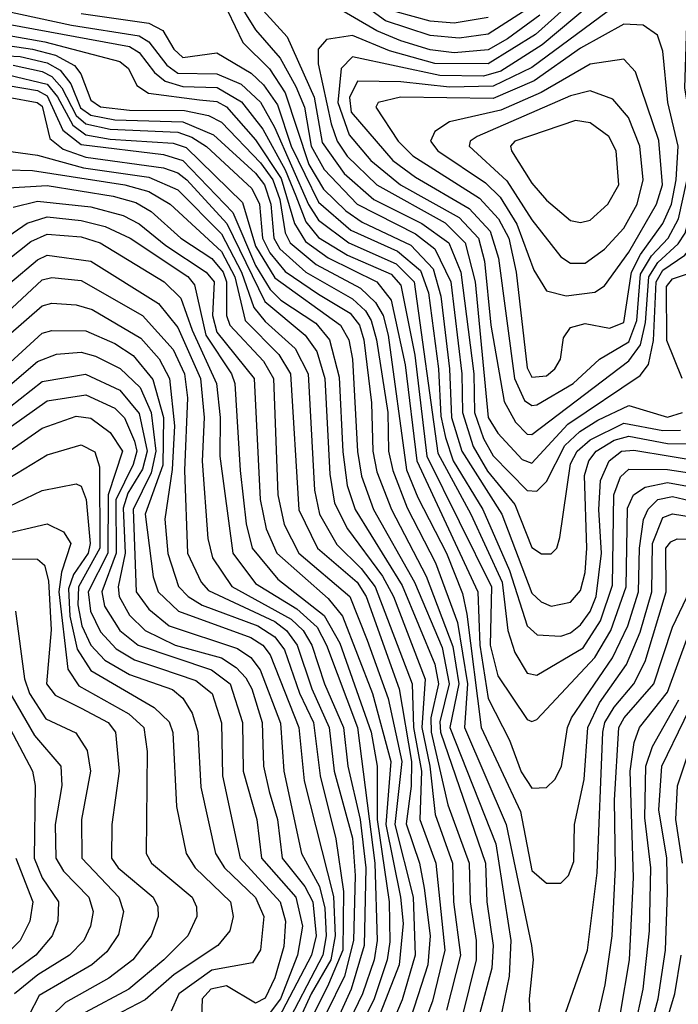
# Model space of a CAD drawing. Extents: x 501367 to 657802, y 482273 to 547541.
# Tile 445 of 656: x 565088 to 566447, y 525164 to 527196. Entities that reach past the tile are written whole.
import ezdxf

# ---------------------------------------------------------------- set-up
doc = ezdxf.new("R2010")
doc.units = 0

msp = doc.modelspace()

# ---------------------------------------------------------------- linework, layer by layer
at = {"layer": '0CON20XD'}
for points in [[(566335, 527285.8), (566166.2, 527143.8), (566080.7, 527089.3), (566045, 527079.2), (565955, 527080.3), (565775, 527119.5), (565751.9, 527095), (565744.8, 527025), (565768, 526958), (565813.1, 526905), (565874.3, 526855), (565995, 526787.5), (566035.1, 526745), (566047.6, 526697.6), (566060.6, 526565), (566087.6, 526407.6), (566111, 526365), (566135, 526340.5), (566145, 526339.7)], [(566145, 526339.7), (566345, 526491.6), (566368.9, 526525), (566379.4, 526570.6), (566386.1, 526665), (566405, 526694.8), (566447.1, 526732.9), (566461, 526755), (566507.8, 526925), (566495.1, 527105), (566537.6, 527287.6)], [(565532.9, 527242.9), (565575, 527174.9), (565626.1, 527116.1), (565658.1, 527058.1), (565675.9, 527015), (565689.4, 526935), (565716.3, 526886.3), (565784.8, 526814.8), (565905, 526753.8), (565945, 526722.7), (565977.8, 526655), (566000.6, 526465), (566001.8, 526385), (566024.1, 526315), (566053.8, 526263.8), (566109.9, 526195), (566145, 526106.6), (566165, 526093.5), (566185, 526093.1)], [(566237.5, 527242.5), (566152.8, 527165), (566055, 527104.9), (565945, 527105.2), (565851.5, 527131.5), (565775, 527163.1), (565721.1, 527155), (565704.2, 527135), (565704.5, 527105), (565730.9, 526980.9), (565743.3, 526945), (565764.1, 526914.1), (565825, 526854.9), (565966.2, 526776.2), (566007.5, 526735), (566027.8, 526655), (566054.8, 526375), (566075, 526342.4), (566125, 526288), (566145, 526280.6)], [(566135, 527217.7), (566055, 527166.1), (565995, 527157.4), (565935, 527163.1), (565843.3, 527193.3), (565762.9, 527252.9)], [(566345, 527245.6), (566145, 527097.4), (566065, 527058.6), (565975, 527056.5), (565875, 527067.3), (565785, 527068.8), (565768.6, 527035), (565772.2, 527005), (565858.1, 526905), (565905, 526870.6), (566015.8, 526805.8), (566059.2, 526759.3), (566076.4, 526703.6), (566109, 526455), (566129.8, 526409.8), (566145, 526399.6)], [(566161.4, 527205), (566095, 527156.6), (566055, 527133.3), (565985, 527127.3), (565935, 527133.9), (565875, 527151.9), (565825, 527172.8), (565741.4, 527221.4)], [(566145, 526280.6), (566219.2, 526360.8), (566368.7, 526461.3), (566385.8, 526484.2), (566396.1, 526533.9), (566401.5, 526655), (566415, 526678.7), (566460.6, 526709.5), (566481, 526735), (566527.4, 526905), (566532.8, 526945), (566524.3, 527045.7), (566535.1, 527135), (566585, 527239.3)], [(565055, 527214.5), (565195, 527184.3), (565335, 527162.7), (565355, 527149.8), (565391.7, 527101.7), (565415, 527085.4), (565495, 527084), (565545, 527062.8), (565585, 527025.8), (565614.2, 526974.2), (565684, 526814.1), (565705, 526781.9), (565767.1, 526735), (565865, 526692.1), (565901.9, 526655), (565950.8, 526300.8), (566019, 526175), (566083.5, 526035), (566095.3, 525935), (566109.9, 525889.9), (566135, 525846.8), (566155, 525843)], [(565215, 527208.6), (565355, 527189), (565383.5, 527173.5), (565406.2, 527135), (565425, 527118), (565495, 527127.5), (565565.7, 527085.7), (565591.6, 527061.6), (565620.3, 527020.3), (565648.7, 526935), (565705, 526818.9), (565771.6, 526761.6), (565867.8, 526717.8), (565915, 526678.2), (565932.1, 526632.1), (565952.2, 526475), (565957.5, 526377.5), (565966.8, 526333.2), (565982.6, 526285), (566043.6, 526185), (566099, 526059), (566135, 525944.8), (566156, 525926), (566205, 525923.5)], [(565517.4, 527215), (565548.6, 527148.6), (565604.1, 527094.1), (565635.9, 527045), (565685, 526896.9), (565715, 526845.9), (565761.2, 526801.1), (565795, 526778.2), (565895, 526730.2), (565941.3, 526681.3), (565957.5, 526625), (565975.4, 526475), (565979.3, 526375), (566000.7, 526305), (566082.8, 526175), (566145, 526012.4), (566164.2, 525994.2), (566185, 525985.5)], [(565591, 527215), (565640.5, 527160.5), (565695.8, 527035.8), (565712.6, 526942.6), (565758.1, 526878.1), (565818.7, 526825), (565918.2, 526775), (565973.4, 526735), (565998.2, 526675), (566025.3, 526465), (566026.9, 526385), (566045, 526331.2), (566065, 526295.7), (566135, 526223.8), (566155, 526222.5)], [(566055, 527200.6), (565985, 527189), (565935, 527193), (565865, 527211.8)], [(566145, 526399.6), (566155, 526401.2), (566229.9, 526445), (566284.7, 526495.3), (566345, 526530.8), (566361.2, 526575), (566369.3, 526670.7), (566391.9, 526708.1), (566426.4, 526745), (566447.2, 526785), (566480.5, 526935), (566460.4, 527055), (566465.1, 527205.1)], [(565065, 527186.7), (565315, 527140.5), (565335, 527128.3), (565366.5, 527086.5), (565388.7, 527068.7), (565425, 527058.1), (565496, 527056), (565546.2, 527026.2), (565589.9, 526969.9), (565636, 526886), (565657.8, 526832.2), (565678.9, 526778.9), (565705, 526746.1), (565765, 526709.9), (565855, 526670.4), (565875, 526647.9), (565903.7, 526503.6), (565928.4, 526295), (566061.8, 526025), (566058.8, 525905), (566075, 525841.2), (566135, 525751.4), (566145, 525747.3)], [(566145, 526458.3), (566175, 526460.9), (566192.4, 526475), (566204, 526495), (566210.5, 526539.5), (566225, 526560.3), (566255, 526568.8), (566305, 526559), (566335, 526570.5), (566350.4, 526675), (566368.9, 526711.1), (566415.2, 526775), (566432.7, 526815), (566443, 526865), (566446.5, 526935), (566425.3, 527025), (566415, 527130.8), (566404, 527164), (566374.8, 527184.8), (566335, 527186.7), (566245, 527137), (566149.9, 527069.9), (566065, 527033.5), (565874.1, 527035.9), (565828, 527025), (565823.3, 527015), (565869, 526945), (565899.6, 526915), (566037.2, 526827.2), (566075.9, 526785), (566097.2, 526745), (566112.9, 526675), (566135, 526477.3), (566145, 526458.3)], [(565055, 527165.5), (565140.4, 527150.4), (565295, 527109.6), (565313, 527095), (565330.1, 527060.1), (565354.1, 527044.1), (565459.3, 527030.7), (565495, 527026.7), (565515, 527015.8), (565575, 526947.9), (565628, 526868), (565655.2, 526775.2), (565677.7, 526737.7), (565724.5, 526704.5), (565824.9, 526655), (565855, 526617), (565883.4, 526483.4), (565907.5, 526285), (566033.6, 526015), (566037.5, 525905), (566055, 525795), (566098.6, 525708.6), (566123.1, 525643.1), (566145, 525609.6)], [(565045, 527145), (565114.8, 527135), (565162.4, 527122.4), (565201.5, 527101.5), (565214.3, 527084.3), (565235, 527029.8), (565255, 527015.8), (565315, 527008.8), (565428.4, 527008.4), (565478.2, 526998.2), (565504.6, 526984.6), (565585, 526900.4), (565610.8, 526865), (565625.4, 526825), (565635.8, 526755.8), (565646.6, 526735), (565700.2, 526690.2), (565791.4, 526641.4), (565822.3, 526612.3), (565838.1, 526585), (565848.5, 526545), (565886.7, 526266.7), (565909.5, 526209.5), (565969.1, 526095), (566001.7, 526011.7), (566010.9, 525969.1), (566040.1, 525735), (566121.2, 525561.2), (566145, 525439.7), (566175, 525413.3)], [(565035, 527122.9), (565089.6, 527119.6), (565145, 527106.8), (565171.7, 527091.7), (565193.7, 527063.7), (565214.2, 527014.2), (565235, 526999), (565285, 526989.4), (565425, 526985.2), (565488.5, 526958.5), (565575, 526879), (565593.7, 526855), (565606.7, 526815), (565612.6, 526745), (565625, 526722.8), (565678.5, 526675), (565775, 526619.5), (565801.9, 526595), (565813.8, 526575), (565824.4, 526535), (565847.6, 526385), (565849.1, 526305), (565858, 526265), (565888, 526188), (565946, 526075), (565991.4, 525951.4), (566012, 525825), (566005.9, 525735), (566092.2, 525535), (566144, 525285), (566147.7, 525255), (566139.4, 525175), (566142.3, 525112.3)], [(565075, 527102), (565135, 527089.2), (565155, 527078.3), (565175.2, 527055.2), (565205, 526998.3), (565225, 526980.8), (565275, 526969.6), (565415, 526963.4), (565443.5, 526953.5), (565473.8, 526933.8), (565567.5, 526847.5), (565582.8, 526815), (565589.5, 526745), (565604.6, 526714.6), (565636.1, 526676.1), (565705, 526629), (565770.2, 526590.2), (565789.5, 526565), (565798.3, 526535), (565814, 526405), (565817.2, 526305), (565825, 526262.9), (565855.6, 526185), (565926.9, 526046.9), (565982.2, 525902.2), (565994.1, 525825), (565976, 525735), (566070.5, 525495), (566101.7, 525295), (566098.4, 525221.6), (566069, 525081)], [(566216, 526626), (566275, 526633.5), (566295, 526646.5), (566345, 526715.9), (566402.4, 526815), (566414.5, 526855), (566406.8, 526946.8), (566358.5, 527088.5), (566334.4, 527114.4), (566265, 527103.9), (566164.3, 527045.7), (566080.7, 527009.3), (565974.9, 526985.1), (565944.9, 526965.1), (565935.6, 526945), (565950.7, 526925), (566049.1, 526859.1), (566079.4, 526829.4), (566114.1, 526774.1), (566148.9, 526678.9), (566175, 526636.3), (566216, 526626)], [(565065, 527082.3), (565145, 527062.5), (565166.7, 527036.7), (565197.9, 526977.9), (565225, 526957.9), (565275, 526949), (565405, 526941), (565431.7, 526931.7), (565548.2, 526818.2), (565575, 526728.7), (565615, 526662.8), (565750, 526565), (565767.7, 526535), (565774.9, 526495), (565785.3, 526304.7), (565793.6, 526253.6), (565818.2, 526185), (565902.6, 526035), (565959.9, 525899.9), (565974.7, 525825), (565955, 525746.9), (565956.2, 525725), (566049.4, 525455), (566052.2, 525375), (566064.9, 525285), (566062.1, 525237.9), (566011.8, 525048.2)], [(565065, 527060.2), (565125, 527049.6), (565145, 527038.7), (565177.6, 526967.6), (565215, 526938.2), (565385, 526917.6), (565425.3, 526905.3), (565527.9, 526797.9), (565575, 526688.8), (565605, 526639.2), (565627.2, 526617.2), (565699.2, 526569.2), (565727.6, 526535), (565747.7, 526457.7), (565755, 526303.8), (565764.2, 526234.2), (565780.5, 526185), (565877.7, 526027.7), (565945, 525865.7), (565952.1, 525825), (565936.5, 525755), (565937, 525725), (565971.4, 525575), (566015.9, 525455), (566017.5, 525375), (566030.1, 525295), (566030.2, 525255), (566001.5, 525138.5)], [(566225, 526693), (566255, 526693.6), (566295, 526722.3), (566335, 526765.2), (566362, 526815), (566374.9, 526865), (566367.7, 526935), (566344, 526994), (566311.7, 527031.7), (566265, 527049), (566225, 527038.5), (566031.9, 526955), (566017.4, 526945), (566015.6, 526935), (566093.3, 526863.3), (566145, 526783), (566205, 526706.6), (566225, 526693)], [(565065, 527036), (565124.7, 527025), (565135, 527017.3), (565150.6, 526950.6), (565178.4, 526928.4), (565225, 526912.1), (565385, 526890.1), (565415, 526879.4), (565433.2, 526865), (565515.5, 526775.5), (565594.2, 526614.2), (565677.5, 526545), (565701.2, 526511.2), (565717.7, 526455), (565728, 526258), (565737.9, 526197.9), (565764.6, 526144.6), (565836.9, 526046.9), (565859.7, 526005), (565924.8, 525834.8), (565918.2, 525735), (565934.4, 525655), (565945.2, 525555.2), (565981.1, 525455), (565983.5, 525375), (565997.7, 525265), (565968.9, 525151.1)], [(566245, 526777.4), (566265, 526781.7), (566302, 526815), (566324.4, 526855), (566319, 526925), (566303.5, 526955), (566265, 526983.1), (566235, 526987.6), (566110, 526945), (566101, 526935), (566103, 526925), (566145, 526858.1), (566175, 526823.1), (566225, 526781.1), (566245, 526777.4)], [(565055, 526925.9), (565125, 526916.5), (565219.9, 526889.9), (565355, 526870.6), (565414.6, 526844.6), (565505, 526754), (565546, 526675), (565571.7, 526601.7), (565595, 526573.1), (565656.9, 526516.9), (565683.7, 526465), (565696.3, 526225), (565707.1, 526175), (565742.9, 526112.9), (565793.2, 526063.2), (565821.9, 526025), (565897.8, 525825), (565900.8, 525735), (565917.1, 525645), (565913.7, 525545), (565946.8, 525455), (565965.5, 525275), (565940.2, 525169.8), (565896.4, 525055)], [(565065, 526886.2), (565114.8, 526884.8), (565305.3, 526855.3), (565355, 526841), (565399.1, 526815), (565505, 526717.6), (565532, 526665), (565553.3, 526575), (565623.2, 526505), (565647.2, 526465), (565664, 526184), (565702.8, 526105), (565784.9, 526035), (565803.1, 526005), (565871.2, 525815), (565896.8, 525665), (565896.1, 525613.9), (565885.9, 525535.9), (565913.1, 525455), (565923, 525403), (565934.9, 525304.9), (565930.2, 525245), (565888.3, 525115)], [(565065, 526848.7), (565145, 526853.7), (565281.5, 526831.5), (565328.3, 526818.3), (565359.7, 526799.7), (565420.9, 526745), (565485, 526702.9), (565508, 526675), (565515.4, 526655), (565515.4, 526585), (565521.9, 526565), (565591.2, 526491.2), (565611.8, 526455), (565620.8, 526215), (565633.7, 526153.7), (565664, 526095), (565769.8, 526005), (565805.2, 525915), (565848.5, 525795), (565876.9, 525665), (565862.3, 525535), (565899.9, 525385), (565904.6, 525265), (565877.3, 525172.7), (565832.7, 525067.3)], [(565075, 526809.1), (565125, 526821.5), (565235, 526809.7), (565302, 526792), (565335, 526774.3), (565389.6, 526729.6), (565473.4, 526675), (565489.5, 526655), (565486.3, 526585), (565495, 526551.2), (565572.3, 526455), (565584.3, 526205.7), (565596.7, 526145), (565618.7, 526095), (565725, 526001), (565754.7, 525964.7), (565816.2, 525805), (565854.1, 525665), (565843.7, 525535), (565874.2, 525385), (565879.5, 525330.5), (565871.2, 525245), (565809, 525085)], [(565055, 526742.4), (565104.1, 526775.9), (565145, 526788.9), (565215, 526781.5), (565265, 526768.9), (565316.5, 526745), (565435, 526665.8), (565448.8, 526648.8), (565472.2, 526545), (565525.3, 526465), (565532.5, 526445), (565543.2, 526265), (565555.7, 526155), (565568.2, 526105), (565621.3, 526041.3), (565716.2, 525966.1)], [(565065, 526700.9), (565111.7, 526738.3), (565145, 526753), (565215, 526747.9), (565254.8, 526735), (565386.3, 526655), (565421, 526621), (565444.2, 526555), (565494.4, 526445), (565502.3, 526375), (565501.4, 526295), (565528.1, 526095), (565575, 526032.4), (565660, 525980), (565701.8, 525941.8), (565721.2, 525905), (565785.2, 525735), (565820.9, 525455), (565825.9, 525295), (565819.5, 525255), (565795.6, 525185), (565733, 525055)], [(565068, 526652), (565125, 526700.4), (565145, 526709.9), (565235, 526697.7), (565375, 526609.9), (565415, 526560.3), (565461.4, 526455), (565469, 526375), (565464.6, 526284.6), (565476.9, 526125), (565486.5, 526085), (565525.8, 526025.8), (565648.4, 525958.4), (565673.2, 525935), (565691.1, 525905), (565717.2, 525825), (565756.4, 525735), (565765.4, 525655), (565790.8, 525545), (565802.3, 525445), (565799.2, 525285), (565772.4, 525195), (565726.6, 525095)], [(566455.2, 526455), (566423.7, 526533.7), (566423, 526645), (566435, 526661), (566495, 526680.9)], [(565051.3, 526581.3), (565135, 526659.1), (565155, 526663.6), (565215, 526657.3), (565341.9, 526585), (565405.3, 526515), (565428.4, 526465), (565434.3, 526415), (565428.5, 526265), (565434.7, 526095), (565463, 526035), (565477.9, 526017.9), (565615, 525953.4), (565639.1, 525935), (565660.8, 525905), (565691.2, 525815), (565727.1, 525735), (565737.3, 525645), (565775, 525506.2), (565780.7, 525429.3), (565777.2, 525295), (565758.5, 525221.5), (565682.6, 525067.4)], [(565065, 526543.8), (565135, 526605.1), (565155, 526610.4), (565205, 526607.6), (565237.9, 526597.9), (565338.2, 526538.2), (565375.9, 526495.9), (565397.3, 526455), (565407.6, 526357.6), (565402.9, 526267.1), (565387.7, 526165), (565394.3, 526094.3), (565416.2, 526026.2), (565436, 526005), (565465, 525987.3), (565579.5, 525945), (565615, 525921.8), (565634.9, 525895), (565665.8, 525805.8), (565694.4, 525745), (565708.4, 525635), (565740.7, 525505), (565756.6, 525396.6), (565755, 525275), (565725.7, 525205), (565662, 525078)], [(564986.4, 526413.6), (565135, 526548.8), (565155, 526554.6), (565225, 526553.7), (565285, 526527.6), (565322.7, 526502.7), (565363.2, 526453.2), (565384.8, 526374.8), (565383.6, 526276.4), (565347.6, 526175), (565364.1, 526045.9), (565373.9, 526015), (565416.2, 525975), (565565, 525920.5), (565589.9, 525905), (565605.3, 525885), (565664.4, 525735), (565675.6, 525625), (565735.8, 525385.8), (565739.5, 525305), (565730.2, 525255), (565689.5, 525185), (565648.4, 525095)], [(565019.5, 526400.5), (565125, 526490.5), (565164.5, 526505.5), (565215, 526509.9), (565245, 526501.6), (565295.9, 526475.9), (565336.9, 526436.9), (565360, 526385), (565369, 526305), (565359.5, 526260.5), (565322.5, 526185), (565328.9, 526015), (565355, 525978.8), (565396.8, 525945), (565538, 525898), (565565, 525879.5), (565584.2, 525854.2), (565626.5, 525743.5), (565633.1, 525645), (565670.1, 525475), (565706.9, 525406.9), (565718.1, 525361.9)], [(565020.6, 526359.4), (565135, 526449), (565224.1, 526464.1), (565295, 526431.3), (565335, 526382.7), (565351.2, 526305), (565341.9, 526268.1), (565311.5, 526218.5), (565302.1, 526187.9), (565306.1, 526095), (565291.5, 526025), (565293.6, 526005), (565315, 525967), (565347.1, 525935), (565409.1, 525905), (565505, 525878.7), (565535, 525859), (565555, 525837.1), (565567.5, 525815), (565588.9, 525745), (565591.2, 525655), (565603.1, 525603.1), (565620.1, 525545), (565630.1, 525465), (565676.7, 525406.7), (565693.5, 525375), (565699.9, 525305), (565690.4, 525265), (565615, 525120.8)], [(564945, 526267.4), (565145, 526409.1), (565225, 526421.5), (565285, 526393.7), (565305, 526374.1), (565325, 526326.1), (565329.9, 526305), (565322.5, 526277.5), (565287.1, 526205), (565287.3, 526095), (565257.6, 526015), (565263.7, 525985), (565294.9, 525935), (565333, 525905), (565483.8, 525853.8), (565522.4, 525825), (565548.3, 525745), (565549.3, 525645), (565577.6, 525545), (565587.3, 525465), (565658, 525385), (565672, 525325), (565661.7, 525265), (565626.4, 525175), (565605, 525146.4)], [(566155, 526222.5), (566175, 526242.7), (566213.2, 526316.8), (566244.2, 526345.8), (566281, 526369), (566345, 526399.6), (566425, 526375.6), (566455.9, 526385)], [(564945, 526220.6), (565135, 526352.7), (565205, 526377.4), (565235, 526373.4), (565275, 526343.8), (565300.5, 526305), (565270.7, 526215), (565270, 526095), (565229.6, 526015), (565234.6, 525975), (565255, 525932.3), (565287.2, 525897.2), (565325, 525874.7), (565377.2, 525857.2), (565452, 525832), (565485.2, 525805), (565504.5, 525744.5), (565507.1, 525635), (565543.1, 525465), (565626.1, 525375), (565636.6, 525335), (565633, 525283), (565615, 525218.1), (565595, 525176), (565575, 525165.6), (565515, 525201.7), (565482.9, 525195), (565464.9, 525175), (565462.8, 525115)], [(566185, 526093.1), (566196.2, 526105), (566202.9, 526127.1), (566225, 526279.3), (566238.1, 526305), (566265, 526328.7), (566335, 526363.3), (566415, 526348.2), (566451.6, 526348.4)], [(566185, 525985.5), (566225, 525993.8), (566245, 526017.5), (566254.7, 526055), (566258.6, 526105), (566253.5, 526255), (566262.5, 526285), (566277.4, 526305), (566315, 526327.8), (566345, 526336.4), (566425, 526320.8), (566535, 526319.7)], [(564955, 526181.8), (565145, 526297.4), (565215, 526318.5), (565243.8, 526303.8), (565253, 526273), (565253.6, 526105), (565209.6, 526025), (565208.4, 525988.4), (565216.9, 525945), (565235, 525905.1), (565264.1, 525874.1), (565315, 525844.4), (565403.6, 525813.6), (565425, 525795.2), (565444.2, 525764.2), (565456, 525726), (565461.9, 525611.9), (565492.3, 525475), (565510.7, 525445), (565575, 525384.1), (565591.9, 525345), (565585, 525275.7), (565568.9, 525248.9), (565485, 525233.9), (565416.8, 525185), (565400.7, 525149.3)], [(566205, 525923.5), (566225, 525930.5), (566245, 525947), (566265, 525974.5), (566277.5, 526005), (566288.4, 526095), (566282.9, 526185), (566286.8, 526245), (566304.2, 526285), (566329.8, 526305), (566355, 526307.4), (566505, 526282.7)], [(566155, 525843), (566250.5, 525899.5), (566286.7, 525955), (566311.6, 526028.4), (566314.4, 526215), (566327.8, 526252.2), (566345, 526267.8), (566425, 526267.1), (566525, 526252.2)], [(564945, 526133.2), (565135, 526223.8), (565205, 526237.6), (565215, 526233.2), (565225.5, 526205.5), (565234.1, 526115), (565230, 526095), (565199.3, 526050.7), (565189, 526021), (565191.8, 525965), (565206.7, 525896.7), (565235, 525852.4), (565366.1, 525776.1), (565396.7, 525746.7), (565404.6, 525724.6), (565412.1, 525572.1), (565431.9, 525475), (565450.3, 525445), (565523.6, 525375), (565528.8, 525345), (565522.1, 525315), (565497.4, 525285), (565406.9, 525225), (565347.5, 525172.5), (565268.5, 525131.5)], [(566145, 525747.3), (566155, 525751.4), (566275, 525879.5), (566308.2, 525935), (566339.4, 526025), (566342.4, 526187.6), (566354.9, 526215.1), (566379, 526231), (566425, 526240.6), (566515, 526224.3)], [(566145, 525609.6), (566175, 525611.2), (566192.5, 525627.5), (566205.9, 525654.1), (566218.4, 525735), (566226.9, 525755), (566311.1, 525878.9), (566343.1, 525945), (566364.9, 526015.1), (566367.2, 526105), (566375.6, 526164.4), (566384.6, 526185.4), (566405, 526205.5), (566435, 526211.5), (566505, 526195.2)], [(566175, 525413.3), (566205, 525413.8), (566220.4, 525429.6), (566231.4, 525458.6), (566232.7, 525535), (566252.6, 525627.4), (566260.6, 525735), (566284.2, 525785.8), (566340.1, 525865), (566368.1, 525931.9), (566392.2, 526015), (566394, 526115), (566415, 526168.1), (566435, 526175.9), (566615, 526147.3)], [(565045, 526132.2), (565145, 526155.6), (565178.8, 526138.8), (565193.9, 526115), (565174.4, 526055.7), (565169.4, 526015), (565187.5, 525855), (565210.7, 525820.7), (565313.3, 525763.3), (565344.8, 525735), (565351.4, 525685), (565349.6, 525475), (565360.5, 525455), (565444, 525385), (565453.5, 525365), (565454, 525345), (565435.2, 525305), (565385.5, 525255), (565313.4, 525195), (565223.7, 525146.3)], [(566205, 525118), (566260, 525275), (566280, 525435), (566291.1, 525725), (566295.7, 525745), (566315, 525777.1), (566355.1, 525825), (566378.6, 525871.4), (566422.1, 526015), (566421.1, 526105), (566431.6, 526118.4), (566445, 526124), (566535, 526121.4)], [(565065, 526083.1), (565125, 526082), (565139.6, 526069.6), (565147.8, 526037.8), (565153.3, 525936.7), (565144.1, 525825), (565161.4, 525801.4), (565215.1, 525775.1), (565270.9, 525745), (565285.8, 525725), (565293.4, 525645), (565278.4, 525535), (565277.7, 525465), (565291.9, 525445), (565364, 525385), (565373.6, 525365), (565374.4, 525345), (565359.6, 525305), (565321.6, 525255), (565272.2, 525217.8), (565182.7, 525167.3), (565152.5, 525137.5), (565072.1, 524985)], [(566271.5, 525095), (566296.5, 525203.5), (566310.6, 525305), (566317.7, 525445), (566315.2, 525585), (566324.3, 525735), (566335.1, 525755), (566396.4, 525825), (566435, 525942.3), (566471.7, 526018.3)], [(565079.5, 525975), (565098.6, 525835), (565109, 525805), (565142.7, 525752.7), (565204.2, 525724.2), (565227.7, 525687.7), (565234.2, 525645), (565216, 525545), (565216.6, 525465), (565293.3, 525385), (565302.6, 525355), (565292.3, 525307.7), (565268.5, 525271.5), (565237.5, 525245), (565128.5, 525181.5), (565065, 525058.1)], [(565716.2, 525966.1), (565749.1, 525909.1), (565813.7, 525725), (565825.8, 525655), (565825.9, 525545), (565850.6, 525375), (565852.2, 525292.2), (565846.2, 525255), (565819.4, 525175), (565745.5, 525025)], [(566327.8, 525145), (566346.6, 525255), (566354.5, 525425.5), (566347.7, 525645), (566355.8, 525704.2), (566367.2, 525735), (566425, 525808), (566467.3, 525925)], [(566385, 525098.6), (566405.2, 525175), (566420.8, 525275), (566424.6, 525394.6), (566423.1, 525465), (566407.2, 525565), (566413.2, 525655), (566505, 525845.2)], [(565055, 525828.9), (565118.7, 525718.7), (565173.3, 525655), (565175.7, 525615), (565161.7, 525535), (565162.7, 525465), (565178.5, 525438.5), (565231.4, 525385), (565239.7, 525355), (565234.8, 525325), (565220.7, 525295), (565191.2, 525265), (565125.9, 525224.1), (565077.8, 525185)], [(566357.1, 525115), (566374.9, 525194.9), (566387.8, 525315), (566390.4, 525445), (566378.1, 525548.1), (566380.1, 525655), (566394, 525696), (566448.3, 525791.7)], [(565055, 525758), (565114.8, 525645), (565120.7, 525615), (565118, 525465), (565134.7, 525424.7), (565168.5, 525375), (565167, 525335), (565155.5, 525305), (565121.9, 525265), (565065, 525222.8)], [(566455.4, 525455), (566442.1, 525545), (566445.5, 525614.5), (566492.2, 525755)], [(565080.6, 525465), (565115.3, 525375), (565109.6, 525335), (565089.4, 525295), (565012.4, 525217.6)], [(565718.1, 525361.9), (565720.5, 525305), (565713.5, 525265), (565630.3, 525105)], [(566404.1, 525065.9), (566439.7, 525185), (566453.3, 525265)]]:
    msp.add_lwpolyline(points, dxfattribs=at)

doc.saveas('drawing.dxf')
